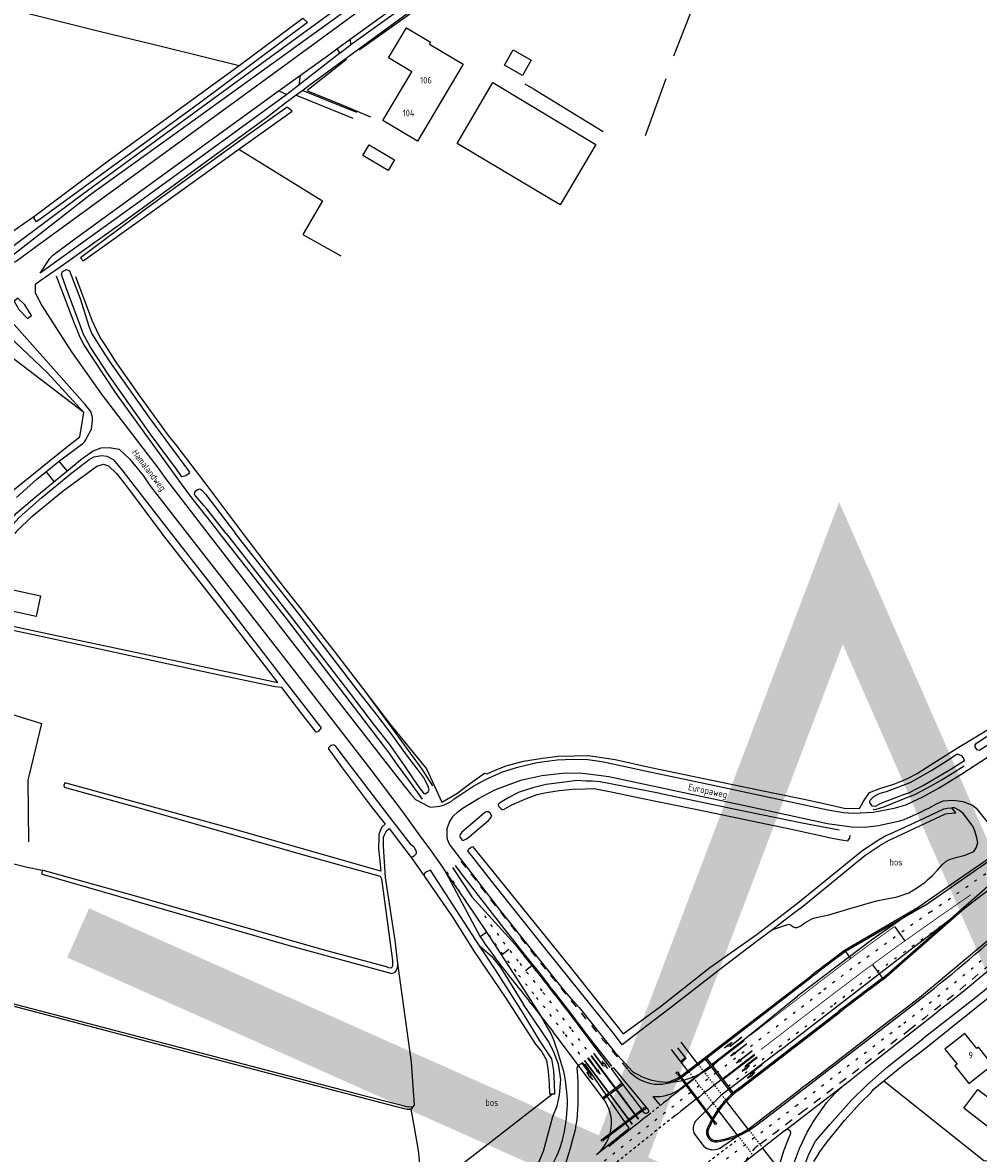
# Model space of a CAD drawing. Header units: metres. Extents: x 226218 to 240385, y 439369 to 449677.
# Tile 313 of 353: x 237454 to 237809, y 446770 to 447190. Entities that reach past the tile are written whole.
import ezdxf

# ---------------------------------------------------------------- set-up
doc = ezdxf.new("R2010")
doc.units = ezdxf.units.M
doc.header["$MEASUREMENT"] = 0
for name, pattern in [('LIJN05-05', [1, 0.5, -0.5]), ('LIJN1-1', [2, 1, -1]), ('LIJN1-3', [4, 1, -3])]:
    doc.linetypes.add(name, pattern=pattern)
for name, color, linetype in [('CULTUURAANDUIDING', 253, 'Continuous'), ('DAKRAND-BYG', 4, 'Continuous'), ('Goud-markering', 7, 'Continuous'), ('Goud-ontwerp', 2, 'Continuous'), ('Goud-opstellengtesdef', 30, 'Continuous'), ('HEG', 253, 'Continuous'), ('HEK', 253, 'Continuous'), ('HOOFDGEBOUW', 4, 'Continuous'), ('HOUTWAL', 253, 'Continuous'), ('HUISNUMMER', 253, 'Continuous'), ('INSTEEKSLOOT', 153, 'Continuous'), ('KANTVERH', 253, 'Continuous'), ('MIDSLTGREPPEL', 253, 'Continuous'), ('OVERIGEAFSCH', 253, 'Continuous'), ('OVLIJNOBJ', 253, 'Continuous'), ('RASTER', 253, 'Continuous'), ('STRAATNAAM', 253, 'Continuous'), ('VRI-lantaarns', 162, 'Continuous')]:
    doc.layers.add(name, color=color, linetype=linetype)
doc.styles.get("Standard").update_dxf_attribs({"font": 'iso.shx'})
doc.linetypes.add('HAAIETAND50-R', pattern='A,0,-0.25,[122,wocad.shx,S=0.1,R=180,X=0,Y=0],-0.75', length=1)

# ---------------------------------------------------------------- blocks, each defined once
blk = doc.blocks.new('RD_7-5m')
blk.add_hatch(color=0).paths.add_polyline_path([(5.45, -0.375), (5.45, -0.075), (0, -0.075), (0, 0.075), (5.45, 0.075), (5.45, 0.375), (7.5, 0)])
at = {"color": 0}
blk.add_lwpolyline([(5.45, -0.375), (5.45, -0.075), (0, -0.075), (0, 0.075), (5.45, 0.075), (5.45, 0.375), (7.5, 0)], close=True, dxfattribs=at)
blk = doc.blocks.new('RA_7-5m')
blk.add_hatch(color=0).paths.add_polyline_path([(7.5, -0.375), (5.7, -0.675), (4, -0.375), (5.2, -0.375), (4.6, 0.225), (0, 0.225), (0, 0.375), (5.45, 0.375), (6.2, -0.375)])
at = {"color": 0}
blk.add_lwpolyline([(7.5, -0.375), (5.7, -0.675), (4, -0.375), (5.2, -0.375), (4.6, 0.225), (0, 0.225), (0, 0.375), (5.45, 0.375), (6.2, -0.375)], close=True, dxfattribs=at)
blk = doc.blocks.new('LA_7-5m')
blk.add_hatch(color=0).paths.add_polyline_path([(7.5, 0.375), (5.7, 0.675), (4, 0.375), (5.2, 0.375), (4.6, -0.225), (0, -0.225), (0, -0.375), (5.45, -0.375), (6.2, 0.375)])
at = {"color": 0}
blk.add_lwpolyline([(7.5, 0.375), (5.7, 0.675), (4, 0.375), (5.2, 0.375), (4.6, -0.225), (0, -0.225), (0, -0.375), (5.45, -0.375), (6.2, 0.375)], close=True, dxfattribs=at)
blk = doc.blocks.new('*U46')
at = {"layer": 'VRI-lantaarns', "color": 0}
for points in [[(0.35, 0.2), (23.1, 0.2)], [(0.35, -0.2), (23.1, -0.2)]]:
    blk.add_lwpolyline(points, dxfattribs=at)
at = {"layer": 'VRI-lantaarns', "color": 0, "linetype": 'LIJN1-1', "ltscale": 0.9, "const_width": 0.4}
blk.add_lwpolyline([(0.9, 0), (22.55, 0)], dxfattribs=at)
at = {"layer": 'VRI-lantaarns', "color": 0}
for centre in [(0, 0), (23.45, 0)]:
    blk.add_circle(centre, 0.4, dxfattribs=at)
blk = doc.blocks.new('*U58')
at = {"layer": 'VRI-lantaarns', "color": 0}
for points in [[(0.35, 0.2), (19.2, 0.2)], [(0.35, -0.2), (19.2, -0.2)]]:
    blk.add_lwpolyline(points, dxfattribs=at)
at = {"layer": 'VRI-lantaarns', "color": 0, "linetype": 'LIJN1-1', "ltscale": 0.9, "const_width": 0.4}
blk.add_lwpolyline([(0.9, 0), (18.64, 0)], dxfattribs=at)
at = {"layer": 'VRI-lantaarns', "color": 0}
for centre in [(0, 0), (19.54, 0)]:
    blk.add_circle(centre, 0.4, dxfattribs=at)

msp = doc.modelspace()

# ---------------------------------------------------------------- linework, layer by layer
at = {"layer": 'DAKRAND-BYG'}
for points in [[(237639.36, 447170.11), (237632.68, 447173.95), (237635.94, 447179.61), (237642.61, 447175.76), (237639.36, 447170.11)], [(237666.61, 447144.51), (237653.43, 447122.09), (237615.12, 447144.82), (237628.38, 447167.49), (237666.61, 447144.51)], [(237458.67, 446969.16), (237443.96, 446972.28), (237445.59, 446979.96), (237460.3, 446976.85), (237458.67, 446969.16)], [(237817.11, 446775.8), (237803.35, 446786.47), (237808.53, 446793.34), (237822.53, 446782.9)]]:
    msp.add_lwpolyline(points, dxfattribs=at)
at = {"layer": 'Goud-markering', "linetype": 'Continuous'}
for p, q in [((237788.877, 446861.796), (237879.368, 446924.6)), ((237613.401, 446875.892), (237620.613, 446864.99)), ((237773.238, 446834.767), (237818.925, 446874.86)), ((237620.613, 446864.99), (237636.618, 446847.27)), ((237788.877, 446861.796), (237759.362, 446844.645)), ((237699.21, 446798.466), (237746.943, 446835.231)), ((237719.183, 446793.401), (237756.828, 446822.397)), ((237671.975, 446801.569), (237659.848, 446817.774)), ((237739.035, 446789.87), (237779.137, 446820.633)), ((237672.643, 446802.069), (237662.848, 446814.485)), ((237673.865, 446793.911), (237664.878, 446805.921)), ((237673.985, 446794.001), (237664.998, 446806.01)), ((237700.203, 446804.911), (237697.152, 446808.872)), ((237700.02, 446805.149), (237698.238, 446803.776)), ((237671.463, 446792.113), (237662.476, 446804.123)), ((237671.583, 446792.203), (237662.596, 446804.213)), ((237700.203, 446804.911), (237698.421, 446803.538)), ((237669.121, 446790.361), (237676.327, 446795.753)), ((237669.48, 446789.881), (237676.686, 446795.273)), ((237682.529, 446782.331), (237674.224, 446793.43)), ((237682.647, 446782.425), (237674.344, 446793.52)), ((237680.184, 446780.459), (237671.822, 446791.633)), ((237680.301, 446780.552), (237671.942, 446791.723))]:
    msp.add_line(p, q, dxfattribs=at)
at = {"layer": 'Goud-markering', "linetype": 'LIJN1-3'}
for p, q in [((237790.962, 446859.348), (237879.857, 446921.045)), ((237611.211, 446874.217), (237622.256, 446857.523)), ((237711.4, 446799.618), (237750.924, 446830.062)), ((237715.767, 446794.651), (237754.952, 446824.833)), ((237740.983, 446787.331), (237781.084, 446818.094)), ((237660.738, 446806.57), (237655.044, 446814.179)), ((237663.14, 446808.367), (237657.446, 446815.977))]:
    msp.add_line(p, q, dxfattribs=at)
at = {"layer": 'Goud-markering', "linetype": 'LIJN1-1', "ltscale": 3}
msp.add_line((237742.931, 446784.792), (237783.032, 446815.555), dxfattribs=at)
at = {"layer": 'Goud-markering', "linetype": 'Continuous', "ltscale": 3}
for p, q in [((237709.666, 446802.638), (237721.55, 446811.792)), ((237709.849, 446802.4), (237721.733, 446811.553)), ((237707.795, 446805.078), (237717.686, 446792.182)), ((237713.683, 446797.401), (237725.567, 446806.555)), ((237713.866, 446797.163), (237725.749, 446806.317)), ((237698.267, 446793.858), (237709.191, 446802.272)), ((237707.319, 446804.713), (237717.21, 446791.817)), ((237690.655, 446787.5), (237687.912, 446790.79))]:
    msp.add_line(p, q, dxfattribs=at)
at = {"layer": 'Goud-markering', "linetype": 'LIJN05-05'}
for p, q in [((237704.732, 446802.719), (237714.905, 446789.511)), ((237701.167, 446799.973), (237711.977, 446785.938)), ((237719.523, 446776.141), (237725.074, 446768.934)), ((237723.584, 446778.242), (237728.616, 446771.71))]:
    msp.add_line(p, q, dxfattribs=at)
at = {"layer": 'Goud-markering', "linetype": 'LIJN1-3', "const_width": 0.3, "flags": 128}
for points in [[(237728.035, 446808.266), (237752.938, 446827.447, -0.0124033), (237792.844, 446856.637), (237805.974, 446865.75)], [(237724.018, 446813.503), (237748.911, 446832.676, -0.0089131), (237777.631, 446853.993, -0.0089131)]]:
    msp.add_lwpolyline(points, format="xyb", dxfattribs=at)
at = {"layer": 'Goud-markering', "linetype": 'LIJN1-1', "ltscale": 3}
for centre, radius, start, end in [((237341.023, 447391.752), 726.206, 307.492305, 316.958178), ((239588.882, 448392.899), 2486.841, 217.521453, 219.80904), ((234697.709, 450754.507), 5003.2, 307.271621, 307.492305), ((237736.093, 446760.692), 15, 127.26288, 213.83214)]:
    msp.add_arc(centre, radius, start, end, dxfattribs=at)
at = {"layer": 'Goud-markering', "linetype": 'LIJN1-3'}
for centre, radius, start, end in [((237341.023, 447391.752), 723.006, 307.492305, 315.407534), ((237872.455, 447023.054), 300, 213.48853, 218.59263), ((237873.12, 447027.033), 300, 214.3048, 218.52222), ((238361.136, 446037.824), 1000, 124.762345, 127.604818), ((238361.136, 446037.824), 993.4, 124.762345, 127.604818), ((239588.882, 448392.899), 2493.041, 218.522218, 218.821342), ((239588.882, 448392.899), 2496.041, 218.592625, 218.821342), ((237252.316, 446512.818), 503, 36.80748, 38.82134), ((237252.316, 446512.818), 506, 36.80748, 38.82134), ((238931.823, 445215.142), 2000, 127.604818, 129.15802), ((234697.709, 450754.507), 5000, 306.982728, 307.492305)]:
    msp.add_arc(centre, radius, start, end, dxfattribs=at)
at = {"layer": 'Goud-markering', "linetype": 'Continuous'}
for centre, radius, start, end in [((239588.882, 448392.899), 2489.591, 217.521335, 218.821342), ((237341.023, 447391.752), 719.806, 307.492305, 314.672859), ((239588.882, 448392.899), 2490.041, 218.369029, 218.821342), ((238361.136, 446037.824), 1006.525, 126.717709, 127.604818), ((238361.136, 446037.824), 990.325, 126.41586, 127.604818), ((237252.316, 446512.818), 509, 36.80748, 38.82134), ((237252.316, 446512.818), 509.45, 36.30922, 38.82134), ((237740.845, 446765.277), 35.5, 127.60482, 157.57353), ((234697.709, 450754.507), 4996.8, 307.303976, 307.492305), ((238931.823, 445215.142), 2003.2, 128.418898, 128.462785), ((237707.806, 446803.758), 30, 277.50112, 307.30398), ((237711.265, 446777.485), 3.5, 157.57353, 277.50112)]:
    msp.add_arc(centre, radius, start, end, dxfattribs=at)
at = {"layer": 'Goud-markering', "linetype": 'Continuous', "ltscale": 3}
for centre, radius, start, end in [((237690.057, 446810.35), 15, 219.80904, 307.60482), ((238931.823, 445215.142), 2003.2, 127.608558, 128.286401), ((238931.823, 445215.142), 1996.8, 127.608942, 128.281449), ((237689.113, 446805.741), 15, 265.40403, 307.60482)]:
    msp.add_arc(centre, radius, start, end, dxfattribs=at)
at = {"layer": 'Goud-markering', "linetype": 'LIJN1-1'}
for centre, radius, start, end in [((238931.823, 445215.142), 2003.2, 128.315013, 128.396587), ((238931.823, 445215.142), 1996.8, 128.310153, 129.15802), ((234697.709, 450754.507), 4996.8, 306.982728, 307.19823)]:
    msp.add_arc(centre, radius, start, end, dxfattribs=at)
at = {"layer": 'Goud-markering', "linetype": 'HAAIETAND50-R'}
msp.add_arc((238931.823, 445215.142), 2003.2, 128.462785, 128.98936, dxfattribs=at)
at = {"layer": 'Goud-ontwerp', "linetype": 'Continuous'}
for p, q in [((237610.974, 446874.035), (237623.642, 446850.134)), ((237786.453, 446860.965), (237759.086, 446845.063)), ((237773.552, 446834.377), (237803.451, 446860.616)), ((237698.905, 446798.862), (237746.638, 446835.627)), ((237719.488, 446793.005), (237757.133, 446822.001)), ((237669.48, 446789.881), (237652.643, 446812.382)), ((237704.427, 446803.115), (237698.325, 446811.037)), ((237700.862, 446800.369), (237694.759, 446808.291)), ((237736.77, 446778.1), (237760.83, 446796.66)), ((237723.228, 446778.705), (237715.214, 446789.11)), ((237719.208, 446776.55), (237712.296, 446785.524)), ((237734.718, 446763.788), (237728.616, 446771.71))]:
    msp.add_line(p, q, dxfattribs=at)
at = {"layer": 'Goud-ontwerp', "color": 10, "linetype": 'Continuous', "const_width": 20}
msp.add_lwpolyline([(237474.324, 446851.576), (237899.406, 446662.226), (237757.712, 446985.235), (237608.058, 446590.623)], dxfattribs=at)
at = {"layer": 'Goud-ontwerp', "linetype": 'Continuous'}
for centre, radius, start, end in [((237872.455, 447023.054), 303, 214.79856, 218.59263), ((238361.136, 446037.824), 1007.025, 126.716079, 127.604818), ((238361.136, 446037.824), 989.825, 126.414634, 127.604818), ((239588.882, 448392.899), 2499.041, 218.592625, 218.821342), ((237252.316, 446512.818), 500, 36.80748, 38.82134), ((237690.057, 446810.35), 14.5, 281.07668, 307.60482), ((237740.845, 446765.277), 35, 127.60482, 157.57353), ((237657.47, 446780.894), 15, 309.15802, 36.80748), ((237711.265, 446777.485), 3, 157.57353, 277.50112), ((237707.806, 446803.758), 29.5, 277.50112, 299.14722)]:
    msp.add_arc(centre, radius, start, end, dxfattribs=at)
at = {"layer": 'Goud-opstellengtesdef', "linetype": 'Continuous'}
for p, q in [((237626.106, 446851.847), (237623.642, 446850.134)), ((237777.762, 446853.81), (237781.339, 446848.807)), ((237631.953, 446843.725), (237634.282, 446845.495)), ((237759.362, 446844.645), (237761.156, 446842.24)), ((237640.464, 446837.611), (237642.809, 446839.483)), ((237773.238, 446834.767), (237769.587, 446839.716))]:
    msp.add_line(p, q, dxfattribs=at)
at = {"layer": 'HEG'}
for p, q in [((237578.74, 447179.65), (237614.9, 447205.44)), ((237692.64, 447168.86), (237684.98, 447147.72)), ((237534.05, 447142.69), (237565.13, 447123.55))]:
    msp.add_line(p, q, dxfattribs=at)
for points in [[(237696.56, 447224.61), (237712.86, 447221.49), (237695.52, 447177.23)], [(237559.52, 447164.37), (237559.89, 447164.99), (237573.95, 447176.18)]]:
    msp.add_lwpolyline(points, dxfattribs=at)
at = {"layer": 'HEK'}
for points in [[(237559.52, 447164.37), (237572.02, 447159.31), (237582.89, 447154.71)], [(237565.13, 447123.55), (237557.77, 447111.04), (237571.95, 447103.13)]]:
    msp.add_lwpolyline(points, dxfattribs=at)
at = {"layer": 'HOOFDGEBOUW'}
for points in [[(237617.41, 447174.26), (237600.4, 447145.7), (237587.52, 447153.37), (237598.3, 447171.47), (237589.66, 447176.61), (237596.33, 447187.82), (237605.24, 447182.51), (237604.8, 447181.77), (237617.41, 447174.26)], [(237591.88, 447138.78), (237589.53, 447134.82), (237580.11, 447140.4), (237582.45, 447144.36), (237591.88, 447138.78)], [(237814.06, 446802.61), (237808.86, 446809.17), (237808.17, 446808.62), (237803.73, 446814.22), (237796.37, 446808.39), (237800.83, 446802.77), (237800.04, 446802.15), (237805.23, 446795.61), (237814.06, 446802.61)]]:
    msp.add_lwpolyline(points, dxfattribs=at)
at = {"layer": 'HOUTWAL'}
msp.add_lwpolyline([(237544.14, 446708.09), (237569.8, 446729.33), (237587.42, 446743.16), (237598.32, 446753.65), (237600.77, 446759.48), (237601.32, 446764.66), (237600.81, 446770.73), (237599.27, 446779.3), (237597.99, 446786.11), (237599.31, 446787.53), (237598.1, 446803.55), (237593.12, 446840.19)], dxfattribs=at)
at = {"layer": 'INSTEEKSLOOT'}
for p, q in [((237534.05, 447142.69), (237553.79, 447156.84)), ((237491.95, 447017.97), (237505.41, 447000)), ((237797.2, 446897.92), (237798.92, 446898.03))]:
    msp.add_line(p, q, dxfattribs=at)
for points in [[(237559.46, 447189.82), (237519.38, 447159.78), (237458.89, 447115.78), (237458, 447116.99), (237458.16, 447117.91), (237485.49, 447138.44), (237534.08, 447173.8), (237557.83, 447191.34), (237559.46, 447189.82)], [(237553.79, 447156.84), (237551.92, 447158.33), (237537.04, 447147.67), (237498.81, 447120.05), (237475.15, 447102.4), (237476.21, 447101.21), (237502.64, 447120.17), (237534.05, 447142.69)], [(237515.66, 447022.73), (237515.35, 447022.07), (237514.29, 447021.35), (237512.82, 447021.04), (237510.8, 447023.81), (237501.23, 447036.86), (237485.71, 447058.82), (237478.9, 447069.17), (237476.76, 447073.03), (237476.24, 447073.92), (237474.31, 447079.37), (237469.93, 447090.9), (237468.17, 447096.19), (237468.5, 447097.24), (237470.03, 447097.98), (237471.15, 447097.55), (237475.1, 447087.26), (237477.71, 447078.91), (237478.28, 447076.96), (237479.36, 447074.08), (237484.37, 447066.32), (237486.54, 447062.93), (237500.54, 447043.2), (237515.66, 447022.73)], [(237447.2, 447000), (237447.7, 447000.71), (237452.36, 447005.86), (237460.8, 447013.36), (237471.92, 447022.46), (237478.38, 447027.46), (237480.14, 447028.46), (237483.1, 447028.9), (237484.94, 447028.62), (237487.34, 447027.43), (237490.6, 447023.56)], [(237450.92, 447000), (237451.71, 447001), (237457.08, 447006.31), (237468.7, 447015.85), (237481.22, 447025.02), (237483.75, 447025.75), (237485.64, 447025.06), (237488.53, 447022.3), (237491.95, 447017.97)], [(237490.6, 447023.56), (237494.27, 447018.71), (237508.85, 447000)], [(237529.26, 447000), (237521.95, 447009.24), (237521.03, 447010.39), (237517.89, 447013.91), (237517.71, 447014.24), (237517.53, 447014.62), (237517.67, 447015.19), (237518.07, 447015.78), (237518.75, 447016.24), (237519.52, 447016.59), (237520.32, 447016.08), (237521.58, 447014.61), (237532.8, 447000)], [(237508.85, 447000), (237522.63, 446982.31), (237551.18, 446944.92), (237563.66, 446928.97), (237564.57, 446927.77), (237564.24, 446927.32), (237563.4, 446926.24), (237562.7, 446926.18), (237557.1, 446933.43), (237549.99, 446942.68), (237547.51, 446942.97), (237523.9, 446947.93), (237460.57, 446961.7), (237441.27, 446965.82), (237440, 446966.41), (237438.7, 446966.66), (237439.06, 446967.86), (237458.69, 446963.71), (237510.74, 446952.68), (237548.51, 446944.58), (237529.86, 446968.78), (237506.13, 446999.04), (237505.41, 447000)], [(237529.26, 447000), (237530.32, 446998.66), (237555.36, 446966.53), (237573.69, 446942.79), (237584.28, 446928.8), (237589.01, 446922.77), (237590.2, 446921.19), (237595.4, 446913.75), (237599.05, 446908.4), (237600.99, 446905.59), (237602.74, 446903.3), (237603.47, 446903.36), (237604.32, 446903.98), (237604.69, 446904.75), (237604.3, 446905.92), (237603.73, 446907.32), (237602.58, 446909.41), (237600.36, 446912.36), (237596.33, 446917.74), (237590.96, 446925.19), (237585.4, 446932.5), (237577.97, 446941.87), (237567.08, 446956.09), (237555.88, 446970.6), (237536.28, 446995.47), (237532.8, 447000)], [(237870.26, 446955.53), (237854.53, 446946.98), (237846.05, 446942.35), (237838.7, 446937.87), (237832.92, 446934.35), (237825.04, 446929.27), (237809.26, 446919.42), (237808.89, 446919.3), (237808.28, 446919.59), (237807.9, 446920.1), (237807.54, 446920.75), (237807.6, 446921.29), (237808.06, 446922.07), (237822.03, 446931.25), (237841.78, 446943.3), (237862.35, 446954.86)], [(237598.02, 446884.32), (237590.48, 446894.08), (237572.34, 446917.7), (237569.89, 446921.08), (237569.13, 446921.41), (237568.37, 446921.19), (237567.73, 446920.71), (237567.35, 446920.29), (237567.38, 446919.81), (237567.88, 446919.12), (237572.35, 446912.92), (237582.82, 446899.08), (237588.41, 446891.97), (237587.18, 446890.81), (237586.54, 446889.48), (237586.04, 446888.1), (237585.97, 446886.96), (237585.95, 446882.83), (237586.23, 446879.49), (237586.78, 446874.46), (237531.67, 446890.26), (237469.34, 446907.3), (237468.97, 446906.33), (237469.11, 446905.74), (237497.34, 446897.93), (237559.43, 446880.22), (237586.53, 446872.61), (237586.96, 446871.72), (237591.06, 446841.27), (237591.15, 446839.24), (237590.9, 446838.78), (237590.49, 446838.47)], [(237803.44, 446915.57), (237803.21, 446915.25), (237802.63, 446914.86), (237798.93, 446912.54), (237793.66, 446909.4), (237788.63, 446906.51), (237786.18, 446905.23), (237782.75, 446903.46), (237780.77, 446902.82), (237779.55, 446902.31), (237776.34, 446901.07), (237774.04, 446900.21), (237771.84, 446899.22), (237770.4, 446898.47), (237769.49, 446898.66), (237768.98, 446899.33), (237768.44, 446900.05), (237768.55, 446900.93), (237769.13, 446901.52), (237769.95, 446902.22), (237771.05, 446902.87), (237772.3, 446903.43), (237774.59, 446904.15), (237779.17, 446905.86), (237783.39, 446907.45), (237786.54, 446909.15), (237791.48, 446912.08), (237796.82, 446915.34), (237800.03, 446917.46), (237800.93, 446918.08), (237802.41, 446917.45), (237803.24, 446916.45)], [(237803.24, 446916.45), (237803.4, 446915.86), (237803.44, 446915.57)], [(237757.11, 446889.7), (237743.27, 446892.38), (237717.92, 446897.6), (237691.39, 446903.16), (237690.55, 446903.3), (237668.24, 446907.64), (237665.35, 446907.88), (237664.09, 446907.98), (237663.06, 446907.98), (237659.76, 446908.19), (237654.98, 446907.51), (237648.21, 446906.76), (237643.23, 446905.52), (237638.17, 446903.84), (237634.26, 446901.89), (237631.79, 446900.44), (237630.9, 446899.75), (237630.41, 446899.27), (237630.54, 446898.62), (237630.93, 446898.11), (237631.47, 446897.63), (237631.81, 446897.39), (237632.21, 446897.36), (237632.62, 446897.54), (237635.49, 446899.16), (237640.91, 446901.53), (237644.8, 446902.95), (237648.32, 446903.68), (237653.06, 446904.5), (237657.97, 446904.94), (237662.89, 446905.15), (237665.99, 446905.17)], [(237665.99, 446905.17), (237672.9, 446903.88), (237682.85, 446901.81), (237704.24, 446897.44), (237739.31, 446890.16), (237755.02, 446886.63), (237758.68, 446886.05), (237760.29, 446885.82), (237760.97, 446886.9), (237761.08, 446887.81)], [(237742.59, 446860.67), (237740.61, 446859.18), (237733.67, 446853.87), (237732.36, 446852.89), (237726.71, 446848.67), (237713.23, 446838.34), (237694.36, 446823.74), (237683.01, 446815.07), (237676.37, 446810.03), (237673.57, 446813.84), (237648.56, 446844.9), (237628, 446870.68), (237620.55, 446880.15), (237619.72, 446881.24), (237619.14, 446882.09), (237619.44, 446882.78), (237619.95, 446883.16), (237620.77, 446883.71), (237626.29, 446877.01), (237657.18, 446838.73), (237676.82, 446814.03), (237690.62, 446824.29), (237709, 446838.78), (237726.55, 446851.14), (237741.54, 446862.61), (237765.39, 446881.95), (237771.09, 446885.79), (237774.44, 446887.7), (237775.96, 446888.38), (237786.48, 446893.26), (237795.93, 446897.69), (237797.2, 446897.92)], [(237742.59, 446860.67), (237766.59, 446880.34), (237772.15, 446884.09), (237775.35, 446885.91), (237776.76, 446886.55), (237787.33, 446891.45), (237796.55, 446895.77), (237797.44, 446895.93), (237800.43, 446896.12), (237798.92, 446898.03)], [(237627.99, 446894.95), (237627.43, 446896.09), (237626.73, 446896.54), (237626.06, 446896.55), (237625.65, 446896.45), (237625.15, 446896.05), (237616.81, 446888.98), (237616.23, 446888.13), (237616.05, 446887.58), (237616.18, 446887.09), (237616.62, 446886.52), (237616.98, 446886.07), (237617.57, 446886), (237618.61, 446886.53), (237619.47, 446887.18), (237623.85, 446890.85), (237626.79, 446893.37), (237627.42, 446894.13), (237627.99, 446894.95)], [(237587.76, 446887.14), (237588.2, 446888.29), (237588.59, 446888.94), (237588.98, 446889.55), (237589.41, 446889.87), (237589.62, 446890.03), (237589.91, 446890.4), (237597.99, 446879.62), (237599.28, 446880.3), (237600.07, 446881.03), (237600, 446881.73), (237599.22, 446883.28), (237598.02, 446884.32)], [(237590.49, 446838.47), (237589.63, 446838.56), (237588.87, 446838.93), (237565.33, 446845.28), (237496.15, 446865.05), (237460.96, 446874.86), (237460.8, 446873.82), (237460.95, 446873.34), (237551.86, 446847.18), (237590.86, 446836.45), (237592.07, 446837.04), (237592.64, 446837.79), (237592.85, 446838.43), (237592.93, 446838.49), (237593.12, 446840.19), (237592.06, 446848.74), (237588.47, 446872.2), (237587.74, 446883.82), (237587.76, 446887.14)], [(237623.4, 446846.73), (237605.17, 446874.92), (237603.77, 446874.25), (237603.1, 446873.77), (237602.82, 446873.33), (237602.84, 446872.75), (237603.23, 446872.2), (237613.22, 446857.66), (237621.39, 446844.62)], [(237401.45, 446851.38), (237398.89, 446839.83), (237399.63, 446839.34), (237428, 446831.09), (237577.58, 446791.88), (237596.87, 446786.98), (237598.11, 446787.04), (237598.35, 446786.4), (237597.43, 446786.01), (237596.54, 446786), (237595, 446786.28), (237497.95, 446811.75), (237414.37, 446833.74), (237399.47, 446837.56), (237397.77, 446838.53), (237397.23, 446839.16), (237396.83, 446839.92), (237396.94, 446841.27), (237397.1, 446842.36), (237397.47, 446843.99), (237398.86, 446848.68), (237401.56, 446857.96)], [(237773.61, 446796.57), (237780.97, 446802.58), (237787.85, 446807.72), (237827.98, 446840), (237838.76, 446848.63), (237839.85, 446850.12), (237839.2, 446850.95), (237838.42, 446851.03), (237837.58, 446850.72), (237836.48, 446849.92), (237834.91, 446848.73), (237820.96, 446838.05), (237807.23, 446827.12), (237788.15, 446812.27)], [(237621.39, 446844.62), (237633.2, 446827.33), (237644.2, 446810.23), (237646.54, 446807.41), (237648.32, 446804.28), (237648.99, 446800.13), (237649.3, 446795.58), (237649.4, 446791.79), (237651.4, 446791.82), (237651.3, 446795.67), (237650.98, 446800.36), (237650.27, 446804.76), (237645.78, 446811.44), (237639.59, 446821.8), (237629.65, 446837.47), (237623.4, 446846.73)], [(237772.41, 446668.57), (237769.23, 446678.52), (237765.93, 446687.76), (237761.28, 446697.51), (237755.92, 446708.93), (237750.06, 446721.03), (237747.26, 446728.47), (237744.21, 446737.72), (237742.2, 446745.68), (237741.59, 446750.72), (237742.07, 446756.72), (237743.92, 446764.47), (237745.82, 446769.33), (237748.28, 446774.15), (237753.57, 446780.4), (237761.67, 446789.38), (237767.45, 446795.15), (237774.93, 446801.75), (237788.15, 446812.27)], [(237749.5, 446769.69), (237752.58, 446773.97), (237758.97, 446781.88), (237764.8, 446788.31), (237768.92, 446792.32), (237769.7, 446793.37), (237773.61, 446796.57)], [(237749.5, 446769.69), (237747.52, 446766.65)]]:
    msp.add_lwpolyline(points, dxfattribs=at)
at = {"layer": 'KANTVERH'}
for p, q in [((237570.46, 447179.97), (237603.96, 447204.36)), ((237609.58, 447202.6), (237578.61, 447179.87)), ((237575.43, 447183.59), (237575.51, 447181.34)), ((237570.46, 447179.97), (237571.5, 447178.35)), ((237578.61, 447179.87), (237574.41, 447176.8)), ((237556.31, 447166.55), (237551.84, 447163.08)), ((237556.78, 447170.13), (237556.31, 447166.55)), ((237548.84, 447164.39), (237551.84, 447163.08)), ((237557.73, 447164.56), (237555.32, 447162.79)), ((237555.32, 447162.79), (237576.36, 447154.27)), ((237557.73, 447164.56), (237577.68, 447156.49)), ((237470.26, 447023.18), (237467.29, 447026.85)), ((237465.45, 447019.27), (237462.47, 447022.94)), ((237506.82, 447020.36), (237522.55, 447000)), ((237500.91, 447017.81), (237514.81, 447000)), ((237658.5, 446826.05), (237660.43, 446823.91)), ((237672.58, 446800.87), (237676.95, 446794.92)), ((237673.21, 446801.39), (237686.13, 446785.9)), ((237676.95, 446794.92), (237683.55, 446786.1)), ((237724.08, 446779.28), (237742.75, 446793.63)), ((237683.67, 446785.95), (237683.55, 446786.1)), ((237683.67, 446785.95), (237683.55, 446786.1)), ((237684.63, 446784.78), (237683.67, 446785.95)), ((237722.174, 446777.993), (237724.08, 446779.28))]:
    msp.add_line(p, q, dxfattribs=at)
at = {"layer": 'KANTVERH', "color": 13}
for p, q in [((237712.88, 446804.78), (237741.61, 446828.1)), ((237650.79, 446812.36), (237650.21, 446813.75)), ((237735.01, 446807.92), (237713.12, 446791.13)), ((237713.12, 446791.13), (237704.42, 446782.43)), ((237748.01, 446782.3), (237748.48, 446783.03)), ((237703.08, 446777.19), (237706.9, 446772.15)), ((237713.77, 446772.32), (237722.174, 446777.993))]:
    msp.add_line(p, q, dxfattribs=at)
at = {"layer": 'KANTVERH'}
for points in [[(237587.74, 447207.66), (237553.58, 447182.64), (237474.53, 447124.94), (237450.51, 447106.88), (237442.85, 447101.82), (237440.68, 447103.4), (237429.61, 447117.83), (237418.25, 447132.16), (237412.4, 447140.62), (237407.2, 447149.49), (237403.22, 447158.22), (237400.73, 447166.08), (237399.18, 447172.74), (237398.83, 447177.97), (237398.97, 447182.2), (237399.49, 447187.76), (237400.72, 447194.56)], [(237587.29, 447204.06), (237586.74, 447203.66), (237511.19, 447149.05), (237478.6, 447125.6), (237446.96, 447100.82), (237449.87, 447100.47), (237451.31, 447101.1), (237458.35, 447106.3), (237547.03, 447170.91), (237582.16, 447196.72), (237587.99, 447200.96)], [(237608.15, 447204.89), (237576.14, 447181.81), (237575.51, 447181.34)], [(237551.84, 447163.08), (237498.54, 447124.23), (237460.14, 447096.71), (237463.75, 447102.09), (237464.77, 447103.19), (237472.58, 447108.99), (237513.8, 447139.07), (237548.63, 447164.25), (237566.9, 447177.38), (237570.46, 447179.97)], [(237575.51, 447181.34), (237571.61, 447178.43), (237571.5, 447178.35)], [(237571.5, 447178.35), (237556.89, 447167), (237556.31, 447166.55)], [(237574.41, 447176.8), (237559.97, 447166.2), (237557.73, 447164.56)], [(237555.32, 447162.79), (237550.97, 447159.59), (237544.25, 447154.38), (237492.68, 447116.78), (237468.88, 447099.77), (237460.42, 447093.94), (237458.35, 447092.42), (237458.35, 447091.54), (237458.38, 447089.39), (237460.97, 447084.42), (237471.8, 447067.49), (237483.25, 447051.39), (237504.04, 447024.19), (237506.82, 447020.36)], [(237451.94, 447087.35), (237450.52, 447086.24), (237452.24, 447083.21), (237455.52, 447079.81), (237456.94, 447080.91), (237454.45, 447084.93), (237451.94, 447087.35)], [(237451.35, 447013.32), (237459.02, 447020.15), (237467.43, 447026.96), (237474.19, 447031.97), (237475.97, 447033.27), (237476.62, 447033.98), (237477.21, 447034.71), (237477.88, 447036.21), (237479.24, 447038.7), (237479.65, 447041.98), (237479.64, 447043.06), (237479.08, 447045.32), (237476.92, 447047.9), (237459.2, 447067.81), (237450.56, 447077.63)], [(237444.78, 447000), (237445.22, 447000.59), (237451.55, 447007.66), (237458.2, 447013.35), (237473.61, 447025.92), (237475.28, 447027.41), (237479.88, 447030.66), (237482.9, 447031.76), (237485.89, 447031.94), (237489.57, 447031.25), (237493.41, 447027.66), (237498.45, 447021.44), (237500.91, 447017.81)], [(237514.81, 447000), (237549.61, 446955.39), (237583.02, 446912.1), (237594.94, 446896.38), (237601.87, 446886.79), (237604.91, 446882.73), (237609.63, 446875.99), (237610.974, 446874.035)], [(237522.55, 447000), (237554.97, 446958.05), (237592.22, 446910.32), (237597.73, 446903.23), (237599.6, 446901.19), (237604.63, 446898.47), (237605.2, 446898.26), (237608.65, 446898.6), (237610.39, 446899.14), (237612.86, 446900.36), (237613.98, 446901.39), (237616.06, 446902.73), (237620.92, 446905.95), (237625.66, 446908.53), (237631.95, 446911.42), (237637.99, 446913.23), (237644.89, 446914.88), (237652.29, 446915.84), (237658.28, 446916.08), (237663.7, 446915.93), (237668.85, 446915.28), (237676.38, 446913.66), (237684.99, 446911.84), (237710.25, 446906.4), (237732.2, 446901.73), (237752.78, 446897.24), (237758.69, 446896.29), (237762.43, 446896.01), (237769.67, 446896.4), (237777.53, 446897.85), (237781.85, 446899.13), (237788.36, 446902.29)], [(237788.36, 446902.29), (237794.17, 446905.47), (237802.61, 446910.66), (237821.66, 446923.1), (237833.27, 446930.26), (237842.25, 446935.86), (237854, 446942.49), (237870.79, 446951.78)], [(237658.5, 446826.05), (237655.18, 446829.92), (237631.05, 446859.99), (237612.24, 446884.58), (237611.49, 446886.28), (237611.38, 446887.38), (237611.47, 446890.41), (237612.32, 446892.65), (237613.68, 446894.93), (237615.43, 446896.54), (237617.32, 446898.09), (237623.1, 446901.53), (237629.06, 446904.71), (237638.82, 446908.35), (237646.58, 446910.01)], [(237646.58, 446910.01), (237654.19, 446910.91), (237660.46, 446910.98), (237663.8, 446910.72), (237671.48, 446909.62), (237724.87, 446898.24), (237752.76, 446892.26), (237761.61, 446890.99), (237766.53, 446890.84), (237771.7, 446891.5), (237779.58, 446893.17), (237781.14, 446893.73), (237786.79, 446896.16), (237787.75, 446896.73), (237788.89, 446897.34), (237790.35, 446897.92), (237793.19, 446899.48), (237795.73, 446900.68), (237799.53, 446900.86)], [(237799.53, 446900.86), (237803.01, 446900.35), (237806.58, 446899.06), (237808, 446897.86), (237810.89, 446894.23), (237814.9, 446889.22), (237818.86, 446883.7), (237818.36, 446883.16), (237817.56, 446882.56), (237801.43, 446871.36)], [(237803.451, 446860.616), (237810.39, 446865.93), (237824.03, 446876.09), (237830.09, 446868.75), (237831.57, 446866.93)], [(237801.43, 446871.36), (237786.453, 446860.965)], [(237832.06, 446866.38), (237815.79, 446851.65), (237786.89, 446827.5), (237767.74, 446812.74), (237749.52, 446798.58), (237742.75, 446793.63)], [(237820.93, 446756.47), (237824.92, 446773.64), (237828.33, 446788.19), (237830.15, 446795.98), (237833.07, 446808.43), (237835.1, 446816.89), (237837.33, 446826.8), (237838.93, 446834.32), (237840.96, 446841.66), (237841.8, 446846.78), (237842.15, 446849.8), (237839.95, 446854.86), (237838.27, 446857.37), (237837.22, 446859.57), (237829.69, 446852.8), (237816.87, 446841.25), (237804.04, 446830.46), (237796.85, 446824.67), (237793.73, 446822.37)], [(237660.43, 446823.91), (237673.51, 446807.5), (237680.12, 446800.21)], [(237767.04, 446801.63), (237788.37, 446818.17), (237793.73, 446822.37)], [(237672.58, 446800.87), (237672.53, 446801.02), (237672.54, 446801.19), (237672.62, 446801.33), (237672.74, 446801.44), (237672.9, 446801.49), (237673.07, 446801.47), (237673.21, 446801.39)], [(237760.83, 446796.66), (237767.04, 446801.63)], [(237680.12, 446800.21), (237681.27, 446799.48), (237682.45, 446798.82), (237683.67, 446798.23), (237684.91, 446797.71), (237686.19, 446797.26), (237687.49, 446796.88), (237688.81, 446796.58), (237690.14, 446796.35), (237691.49, 446796.2), (237692.84, 446796.12)], [(237686.13, 446785.9), (237686.21, 446785.65), (237686.23, 446785.39), (237686.17, 446785.13), (237686.04, 446784.9), (237685.85, 446784.71), (237685.62, 446784.58), (237685.36, 446784.53), (237685.1, 446784.54), (237684.85, 446784.63), (237684.63, 446784.78)], [(237736.77, 446778.1), (237723.324, 446767.563)]]:
    msp.add_lwpolyline(points, dxfattribs=at)
at = {"layer": 'KANTVERH', "color": 13}
for points in [[(237610.974, 446874.035), (237615.72, 446867.13), (237625.13, 446853.2), (237637.53, 446834.18), (237646.09, 446820.92), (237648.48, 446816.73), (237650.21, 446813.75)], [(237735.01, 446807.92), (237785.06, 446846.53), (237803.451, 446860.616)], [(237786.453, 446860.965), (237769.53, 446849.22), (237741.61, 446828.1)], [(237651.7, 446809.91), (237651.26, 446811.14), (237650.79, 446812.36)], [(237654.07, 446802.48), (237653.31, 446804.97), (237652.53, 446807.45), (237651.7, 446809.91)], [(237654.96, 446798.82), (237654.7, 446800.05), (237654.4, 446801.27), (237654.07, 446802.48)], [(237662.83, 446802.53), (237662.48, 446802.73), (237662.1, 446802.86), (237661.7, 446802.91), (237661.3, 446802.89), (237660.9, 446802.78), (237660.54, 446802.61), (237660.21, 446802.37), (237659.94, 446802.07), (237659.73, 446801.73), (237659.59, 446801.35)], [(237659.59, 446801.35), (237659.8, 446798.64), (237659.94, 446795.93), (237660, 446793.21), (237659.99, 446790.49), (237659.91, 446787.78)], [(237666.942, 446769.263), (237679.01, 446779.09), (237662.83, 446802.53)], [(237698.22, 446796.58), (237699.72, 446796.97), (237701.2, 446797.43), (237702.65, 446797.97), (237704.07, 446798.58), (237705.46, 446799.26), (237706.81, 446800.02), (237708.12, 446800.84), (237709.39, 446801.73), (237710.6, 446802.69), (237711.77, 446803.71), (237712.88, 446804.78)], [(237655.92, 446792.45), (237655.67, 446794.58), (237655.35, 446796.71), (237654.96, 446798.82)], [(237692.84, 446796.12), (237694.19, 446796.12), (237695.55, 446796.2), (237696.89, 446796.35), (237698.22, 446796.58)], [(237656.09, 446787.84), (237656.1, 446789.38), (237656.04, 446790.92), (237655.92, 446792.45)], [(237748.48, 446783.03), (237752.38, 446788.49), (237755.5, 446791.92), (237759.485, 446795.622)], [(237655.52, 446781.03), (237655.73, 446782.72), (237655.89, 446784.42), (237656.02, 446786.13), (237656.09, 446787.84)], [(237659.91, 446787.78), (237659.86, 446785.89), (237659.74, 446784.01), (237659.55, 446782.14), (237659.27, 446780.28), (237658.92, 446778.43), (237658.5, 446776.6), (237658, 446774.78)], [(237654.26, 446774.63), (237654.64, 446776.21), (237654.98, 446777.81), (237655.27, 446779.41), (237655.52, 446781.03)], [(237704.42, 446782.43), (237704.02, 446782.03), (237703.66, 446781.58), (237703.36, 446781.09), (237703.12, 446780.57), (237702.95, 446780.02), (237702.83, 446779.46), (237702.79, 446778.88), (237702.82, 446778.31), (237702.91, 446777.74), (237703.08, 446777.19)], [(237751.11, 446711.43), (237748.47, 446716.9), (237746.19, 446721.97), (237743.77, 446727.77), (237742.72, 446730.42), (237741.08, 446735.59), (237739.45, 446741.85), (237738.72, 446746.37), (237738.42, 446752.11), (237738.69, 446757.18), (237739.3, 446761.55), (237740.51, 446766.53), (237742.3, 446771.53), (237745.18, 446777.5), (237746.62, 446780.02)], [(237746.62, 446780.02), (237747.3, 446781.17), (237748.01, 446782.3)], [(237723.324, 446767.563), (237714.63, 446760.75), (237732.16, 446736.63), (237732.85, 446736.27), (237733.7, 446736.38), (237734.19, 446736.75), (237734.7, 446737.78), (237734.93, 446738.52), (237734.82, 446739.25), (237734.56, 446740.55), (237733.76, 446744.68), (237733.42, 446748.96), (237733.35, 446754.23), (237733.73, 446758.84), (237734.66, 446764.15), (237735.49, 446767.35), (237736.65, 446770.93), (237737.99, 446774.44), (237738.89, 446776.53), (237739.08, 446777.12)], [(237739.08, 446777.12), (237739, 446777.74), (237738.75, 446778.07), (237738.36, 446778.42), (237738, 446778.59), (237737.63, 446778.57), (237737.39, 446778.48), (237737.19, 446778.36), (237737, 446778.27), (237736.77, 446778.1)], [(237653.09, 446771.09), (237653.53, 446772.25), (237653.92, 446773.43), (237654.26, 446774.63)], [(237658, 446774.78), (237657.11, 446771.49), (237656.14, 446768.23), (237655.1, 446764.99), (237653.98, 446761.78)], [(237706.9, 446772.15), (237707.41, 446771.8), (237707.96, 446771.52), (237708.54, 446771.3), (237709.14, 446771.14), (237709.75, 446771.05), (237710.37, 446771.03), (237710.98, 446771.09), (237711.59, 446771.2), (237712.18, 446771.39), (237712.74, 446771.64), (237713.28, 446771.95), (237713.77, 446772.32)], [(237650.03, 446764.27), (237651.1, 446766.52), (237652.12, 446768.79), (237653.09, 446771.09)]]:
    msp.add_lwpolyline(points, dxfattribs=at)
at = {"layer": 'MIDSLTGREPPEL'}
msp.add_lwpolyline([(237545.43, 446706.56), (237571.06, 446727.77), (237588.73, 446741.65), (237600, 446752.5), (237650.58, 446791.81)], dxfattribs=at)
at = {"layer": 'OVERIGEAFSCH'}
msp.add_line((237597.99, 446879.62), (237602.84, 446872.75), dxfattribs=at)
for points in [[(237466.17, 447095.64), (237469.07, 447087.9), (237472.85, 447078.09), (237473.57, 447076.31), (237474.69, 447073.52), (237476.28, 447070.1), (237488.02, 447052.29), (237512.59, 447018.36), (237515.5, 447014.27)], [(237515.5, 447014.27), (237525.33, 447001.96), (237526.86, 447000)], [(237526.86, 447000), (237552.45, 446967.22), (237587.31, 446921.74), (237589.42, 446918.94), (237592.79, 446914.07), (237597.01, 446908.34), (237600.86, 446902.96), (237602.15, 446901.21)], [(237768.31, 446903.76), (237772.1, 446905.26), (237777.36, 446906.81), (237779.85, 446907.78), (237782.68, 446909.05), (237786.03, 446910.78), (237789.82, 446913.22), (237801.23, 446920.47), (237805.55, 446923.07), (237809.71, 446925.51), (237834.95, 446941.03), (237866.51, 446959.1)], [(237581.21, 446940.82), (237592, 446926.13), (237602.01, 446912.43), (237605.96, 446906.17)], [(237769.63, 446897.42), (237770.76, 446897.53), (237774.04, 446898.56), (237779.45, 446900.74), (237780.36, 446901.07), (237785.18, 446903.03), (237791.27, 446906.22), (237795.29, 446908.53), (237799.14, 446910.94), (237803.47, 446913.69)]]:
    msp.add_lwpolyline(points, dxfattribs=at)
at = {"layer": 'OVLIJNOBJ'}
for points in [[(237804.1, 446894.66), (237803.15, 446895.93), (237801.78, 446897.06), (237799.95, 446898.09), (237798.92, 446898.03)], [(237732.36, 446852.89), (237738.32, 446854.8), (237739.26, 446854.41), (237739.9, 446853.83), (237740.59, 446853.53), (237741.5, 446853.63), (237742.79, 446854.21), (237744.28, 446855.33), (237747.39, 446857.01), (237753.2, 446858.31), (237761.49, 446860.76), (237770.87, 446863.43), (237778.61, 446864.98), (237782.89, 446866.4), (237786.18, 446868.38), (237789.04, 446870.46), (237789.91, 446871.29), (237791.76, 446872.92), (237793.64, 446874.88), (237795.3, 446876.9), (237796.84, 446878.27), (237798.33, 446878.96), (237800.92, 446879.65), (237803.91, 446880.49), (237807.14, 446881.77), (237807.99, 446883.13), (237808.53, 446885.08), (237808.24, 446886.9), (237807.42, 446889.52), (237806.73, 446891.19), (237805.12, 446893.32), (237804.1, 446894.66)], [(237623.4, 446846.73), (237627.93, 446842.91), (237631.41, 446838.59), (237639.78, 446825.02)], [(237600.98, 446719.62), (237620.82, 446737.14), (237624.22, 446740.89), (237627.97, 446744.03), (237630.83, 446745.93), (237634.55, 446749.31), (237635.61, 446750.32), (237638.72, 446753.7), (237643.06, 446760.8), (237647.26, 446770.55), (237650.72, 446783.35), (237652.32, 446787.33), (237653.14, 446791.25), (237653.62, 446797.06), (237652.74, 446802.83), (237650.9, 446807.59), (237649.12, 446811.21), (237646.39, 446815.34), (237639.78, 446825.02)]]:
    msp.add_lwpolyline(points, dxfattribs=at)
at = {"layer": 'RASTER'}
for points in [[(237408.36, 447206.1), (237411.71, 447204.26), (237482.57, 447186.45), (237506.1, 447180.76), (237534.08, 447173.8)], [(237640.26, 447166.98), (237643.48, 447165.17), (237669.39, 447149.33)], [(237444.12, 447109.03), (237445, 447108.8), (237458.16, 447117.91)], [(237473.35, 447095.48), (237475.26, 447090.05), (237479.41, 447079.21), (237481.86, 447073.85), (237482.71, 447072.3), (237484.18, 447069.99), (237488.52, 447063.25), (237497.3, 447050.7), (237508.07, 447035.85), (237510.55, 447032.88)], [(237448.62, 447073.08), (237462.88, 447059.6), (237476.46, 447044.86), (237462.81, 447055.31), (237444.39, 447069.34), (237429.3, 447058.31), (237413.37, 447046.48), (237414.82, 447019.9)], [(237415.25, 447013.66), (237425.1, 447007.73), (237433.69, 447002.48), (237448.09, 447014.29), (237470.02, 447032.07), (237474.93, 447035.92), (237476.46, 447044.86)], [(237510.55, 447032.88), (237522.07, 447017.82), (237535.51, 447000)], [(237535.51, 447000), (237548.71, 446982.51), (237569.42, 446956.22), (237581.21, 446940.82), (237589.95, 446929.4), (237603.71, 446912.52), (237609.39, 446900.11), (237615.06, 446903.34), (237620.07, 446907.24), (237625.31, 446910.94), (237626.26, 446910.63), (237629.19, 446911.97), (237633.39, 446913.64), (237639.72, 446915.38), (237646.83, 446916.53), (237652.64, 446917.26), (237658.62, 446917.31), (237663.95, 446917.51), (237673.84, 446916.01), (237687.03, 446913.02), (237732.98, 446903.43), (237743.39, 446901.4), (237751.93, 446899.46), (237758.86, 446897.97), (237764.58, 446897.8), (237765.97, 446900.32), (237768.31, 446903.76)], [(237425.09, 446940.38), (237460.73, 446929.4), (237456.12, 446910.28), (237455.67, 446908.32), (237455.89, 446885.43)], [(237411.24, 446888.92), (237417.08, 446886.9), (237439.94, 446879.84), (237454.9, 446876.17), (237460.96, 446874.86)], [(237773.61, 446796.57), (237810.79, 446767.05), (237817.27, 446766.4), (237820.07, 446767.1), (237821.9, 446768.5)]]:
    msp.add_lwpolyline(points, dxfattribs=at)

# ---------------------------------------------------------------- block references
at = {"layer": 'Goud-markering'}
for name, p, rotation in [('RA_7-5m', (237720.635, 446812.98), 217.6048182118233), ('RD_7-5m', (237722.648, 446810.365), 218), ('RD_7-5m', (237663.737, 446805.067), 307), ('LA_7-5m', (237666.199, 446806.909), 307), ('RD_7-5m', (237724.652, 446807.743), 218), ('LA_7-5m', (237726.665, 446805.128), 218), ('RA_7-5m', (237661.275, 446803.225), 306.8074839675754), ('LA_7-5m', (237728.628, 446802.569), 218)]:
    msp.add_blockref(name, p, dxfattribs=dict(at, rotation=rotation))
at = {"layer": 'VRI-lantaarns'}
for name, p, rotation in [('*U46', (237696.938, 446799.516), 306.9827278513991), ('*U58', (237684.686, 446786.271), 216.8074839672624)]:
    msp.add_blockref(name, p, dxfattribs=dict(at, rotation=rotation))

# ---------------------------------------------------------------- texts
at = {"layer": 'CULTUURAANDUIDING'}
for p in [(237775.75, 446876.61), (237625.56, 446787.31)]:
    msp.add_text('bos', height=2.5, dxfattribs=at).set_placement(p)
at = {"layer": 'HUISNUMMER'}
for s, p in [('106', (237601.39, 447167.11)), ('104', (237594.9, 447154.9)), ('9', (237805.06, 446804.93))]:
    msp.add_text(s, height=2.5, dxfattribs=at).set_placement(p)
at = {"layer": 'STRAATNAAM'}
for s, rotation, p in [('Hamalandweg', 307.2367, (237494.14, 447029.95)), ('Europaweg', 348.1615, (237700.78, 446904.64))]:
    msp.add_text(s, height=2.5, rotation=rotation, dxfattribs=at).set_placement(p)

doc.saveas('drawing.dxf')
